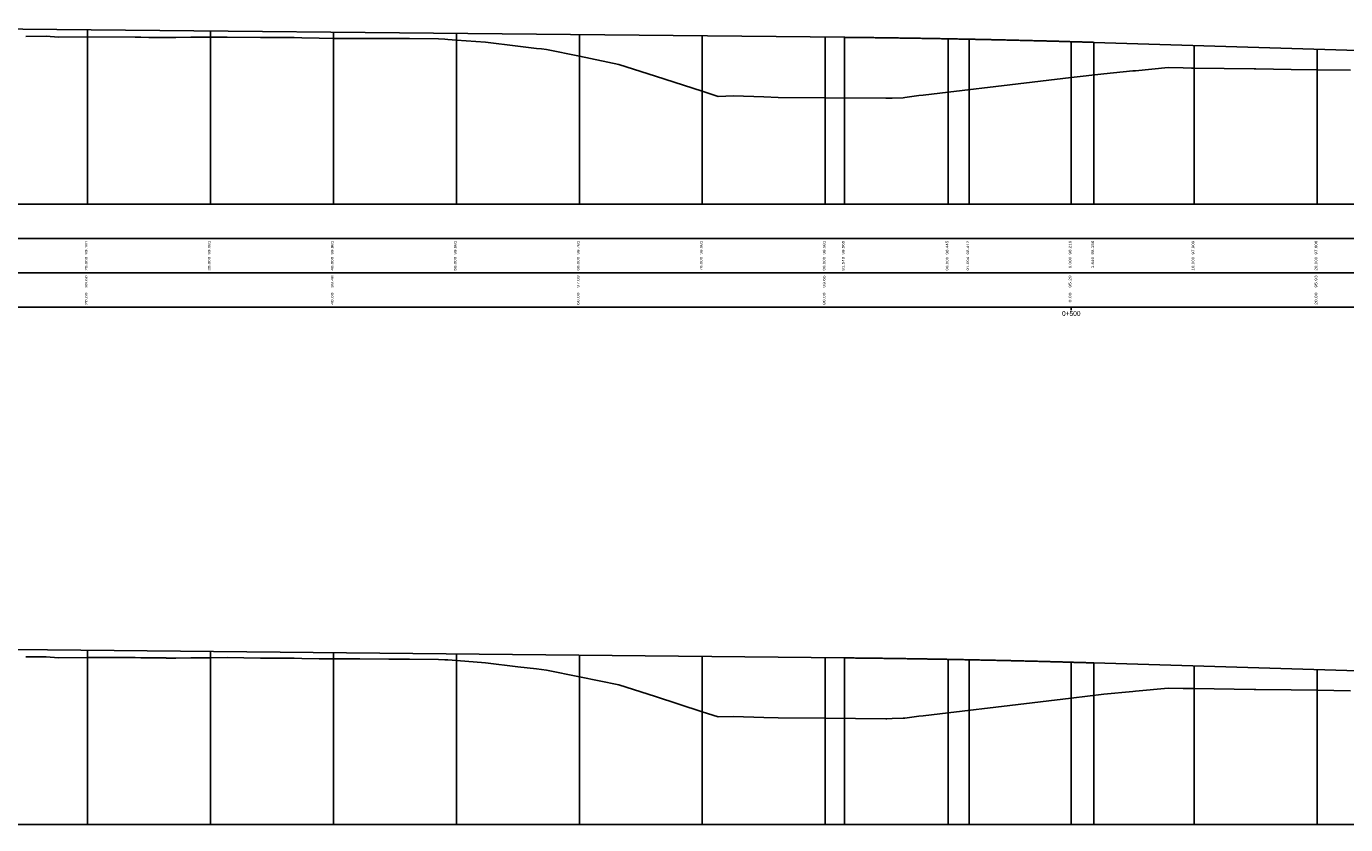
# Model space of a CAD drawing. Header units: metres. Extents: x 3458045 to 3462392, y 5482308 to 5484762.
# Tile 327 of 458: x 3460418 to 3460525, y 5484230 to 5484295. Entities that reach past the tile are written whole.
import ezdxf
from ezdxf.enums import TextEntityAlignment as Align

# ---------------------------------------------------------------- set-up
doc = ezdxf.new("R2010")
doc.units = ezdxf.units.M
doc.layers.get('0').update_dxf_attribs({"linetype": 'CONTINUOUS'})
doc.styles.add('TS001', font='Card001.shx', dxfattribs={"height": 0.2})

msp = doc.modelspace()

# ---------------------------------------------------------------- linework, layer by layer
for p, q in [((3460423.0579, 5484294.6185), (3460423.0579, 5484280.4377)), ((3460433.0579, 5484294.5185), (3460433.0579, 5484280.4377)), ((3460443.0579, 5484294.4185), (3460443.0579, 5484280.4377)), ((3460453.0579, 5484294.3185), (3460453.0579, 5484280.4377)), ((3460463.0579, 5484294.2185), (3460463.0579, 5484280.4377)), ((3460473.0579, 5484294.1185), (3460473.0579, 5484280.4377)), ((3460483.0579, 5484294.0185), (3460483.0579, 5484280.4377)), ((3460484.607, 5484294.003), (3460484.607, 5484280.4377)), ((3460493.0579, 5484293.8828), (3460493.0579, 5484280.4377)), ((3460494.7523, 5484293.8501), (3460494.7523, 5484280.4377)), ((3460503.0579, 5484293.6481), (3460503.0579, 5484280.4377)), ((3460504.8977, 5484293.594), (3460504.8977, 5484280.4377)), ((3460513.0579, 5484293.3467), (3460513.0579, 5484280.4377)), ((3460523.0579, 5484293.0435), (3460523.0579, 5484280.4377)), ((3460423.0579, 5484244.1332), (3460423.0579, 5484229.9525)), ((3460433.0579, 5484244.0332), (3460433.0579, 5484229.9525)), ((3460443.0579, 5484243.9332), (3460443.0579, 5484229.9525)), ((3460453.0579, 5484243.8332), (3460453.0579, 5484229.9525)), ((3460463.0579, 5484243.7332), (3460463.0579, 5484229.9525)), ((3460473.0579, 5484243.6332), (3460473.0579, 5484229.9525)), ((3460483.0579, 5484243.5332), (3460483.0579, 5484229.9525)), ((3460484.607, 5484243.5177), (3460484.607, 5484229.9525)), ((3460493.0579, 5484243.3975), (3460493.0579, 5484229.9525)), ((3460494.7523, 5484243.3648), (3460494.7523, 5484229.9525)), ((3460503.0579, 5484243.1628), (3460503.0579, 5484229.9525)), ((3460504.8977, 5484243.1087), (3460504.8977, 5484229.9525)), ((3460513.0579, 5484242.8614), (3460513.0579, 5484229.9525)), ((3460523.0579, 5484242.5582), (3460523.0579, 5484229.9525))]:
    msp.add_line(p, q)
at = {"color": 2}
for p, q in [((3459994.0579, 5484280.4377), (3460844.0579, 5484280.4377)), ((3460844.0579, 5484280.4377), (3459994.0579, 5484280.4377)), ((3459994.0579, 5484277.6377), (3460844.0579, 5484277.6377)), ((3460844.0579, 5484277.6377), (3459994.0579, 5484277.6377)), ((3459994.0579, 5484274.8377), (3460844.0579, 5484274.8377)), ((3460844.0579, 5484274.8377), (3459994.0579, 5484274.8377)), ((3459994.0579, 5484272.0377), (3460844.0579, 5484272.0377)), ((3460503.0579, 5484272.0377), (3460503.0579, 5484271.8177)), ((3459994.0579, 5484229.9525), (3460844.0579, 5484229.9525)), ((3460844.0579, 5484229.9525), (3459994.0579, 5484229.9525))]:
    msp.add_line(p, q, dxfattribs=at)
at = {"color": 18, "true_color": 0x000000, "flags": 128}
msp.add_lwpolyline([(3460395.4997, 5484294.8941), (3460484.607, 5484294.003), (3460484.707, 5484294.002), (3460484.807, 5484294.001), (3460484.907, 5484294), (3460485.007, 5484293.9989), (3460485.107, 5484293.9979), (3460485.207, 5484293.9968), (3460485.307, 5484293.9958), (3460485.407, 5484293.9947), (3460485.507, 5484293.9936), (3460485.607, 5484293.9925), (3460485.707, 5484293.9914), (3460485.807, 5484293.9903), (3460485.907, 5484293.9892), (3460486.007, 5484293.988), (3460486.107, 5484293.9869), (3460486.207, 5484293.9857), (3460486.307, 5484293.9846), (3460486.407, 5484293.9834), (3460486.507, 5484293.9822), (3460486.607, 5484293.981), (3460486.707, 5484293.9798), (3460486.807, 5484293.9786), (3460486.907, 5484293.9774), (3460487.007, 5484293.9761), (3460487.107, 5484293.9749), (3460487.207, 5484293.9736), (3460487.307, 5484293.9724), (3460487.407, 5484293.9711), (3460487.507, 5484293.9698), (3460487.607, 5484293.9685), (3460487.707, 5484293.9672), (3460487.807, 5484293.9659), (3460487.907, 5484293.9646), (3460488.007, 5484293.9632), (3460488.107, 5484293.9619), (3460488.207, 5484293.9605), (3460488.307, 5484293.9592), (3460488.407, 5484293.9578), (3460488.507, 5484293.9564), (3460488.607, 5484293.955), (3460488.707, 5484293.9536), (3460488.807, 5484293.9522), (3460488.907, 5484293.9508), (3460489.007, 5484293.9493), (3460489.107, 5484293.9479), (3460489.207, 5484293.9464), (3460489.307, 5484293.945), (3460489.407, 5484293.9435), (3460489.507, 5484293.942), (3460489.607, 5484293.9405), (3460489.707, 5484293.939), (3460489.807, 5484293.9375), (3460489.907, 5484293.936), (3460490.007, 5484293.9344), (3460490.107, 5484293.9329), (3460490.207, 5484293.9313), (3460490.307, 5484293.9298), (3460490.407, 5484293.9282), (3460490.507, 5484293.9266), (3460490.607, 5484293.925), (3460490.707, 5484293.9234), (3460490.807, 5484293.9218), (3460490.907, 5484293.9202), (3460491.007, 5484293.9185), (3460491.107, 5484293.9169), (3460491.207, 5484293.9152), (3460491.307, 5484293.9136), (3460491.407, 5484293.9119), (3460491.507, 5484293.9102), (3460491.607, 5484293.9085), (3460491.707, 5484293.9068), (3460491.807, 5484293.9051), (3460491.907, 5484293.9034), (3460492.007, 5484293.9016), (3460492.107, 5484293.8999), (3460492.207, 5484293.8981), (3460492.307, 5484293.8964), (3460492.407, 5484293.8946), (3460492.507, 5484293.8928), (3460492.607, 5484293.891), (3460492.707, 5484293.8892), (3460492.807, 5484293.8874), (3460492.907, 5484293.8855), (3460493.007, 5484293.8837), (3460493.107, 5484293.8819), (3460493.207, 5484293.88), (3460493.307, 5484293.8781), (3460493.407, 5484293.8763), (3460493.507, 5484293.8744), (3460493.607, 5484293.8725), (3460493.707, 5484293.8706), (3460493.807, 5484293.8687), (3460493.907, 5484293.8667), (3460494.007, 5484293.8648), (3460494.107, 5484293.8629), (3460494.207, 5484293.8609), (3460494.307, 5484293.8589), (3460494.407, 5484293.857), (3460494.507, 5484293.855), (3460494.607, 5484293.853), (3460494.707, 5484293.851), (3460494.807, 5484293.849), (3460494.907, 5484293.8469), (3460495.007, 5484293.8449), (3460495.107, 5484293.8428), (3460495.207, 5484293.8408), (3460495.307, 5484293.8387), (3460495.407, 5484293.8366), (3460495.507, 5484293.8346), (3460495.607, 5484293.8325), (3460495.707, 5484293.8304), (3460495.807, 5484293.8282), (3460495.907, 5484293.8261), (3460496.007, 5484293.824), (3460496.107, 5484293.8218), (3460496.207, 5484293.8197), (3460496.307, 5484293.8175), (3460496.407, 5484293.8153), (3460496.507, 5484293.8131), (3460496.607, 5484293.8109), (3460496.707, 5484293.8087), (3460496.807, 5484293.8065), (3460496.907, 5484293.8043), (3460497.007, 5484293.8021), (3460497.107, 5484293.7998), (3460497.207, 5484293.7976), (3460497.307, 5484293.7953), (3460497.407, 5484293.793), (3460497.507, 5484293.7907), (3460497.607, 5484293.7884), (3460497.707, 5484293.7861), (3460497.807, 5484293.7838), (3460497.907, 5484293.7815), (3460498.007, 5484293.7791), (3460498.107, 5484293.7768), (3460498.207, 5484293.7744), (3460498.307, 5484293.7721), (3460498.407, 5484293.7697), (3460498.507, 5484293.7673), (3460498.607, 5484293.7649), (3460498.707, 5484293.7625), (3460498.807, 5484293.7601), (3460498.907, 5484293.7577), (3460499.007, 5484293.7552), (3460499.107, 5484293.7528), (3460499.207, 5484293.7503), (3460499.307, 5484293.7479), (3460499.407, 5484293.7454), (3460499.507, 5484293.7429), (3460499.607, 5484293.7404), (3460499.707, 5484293.7379), (3460499.807, 5484293.7354), (3460499.907, 5484293.7329), (3460500.007, 5484293.7303), (3460500.107, 5484293.7278), (3460500.207, 5484293.7252), (3460500.307, 5484293.7226), (3460500.407, 5484293.7201), (3460500.507, 5484293.7175), (3460500.607, 5484293.7149), (3460500.707, 5484293.7123), (3460500.807, 5484293.7097), (3460500.907, 5484293.707), (3460501.007, 5484293.7044), (3460501.107, 5484293.7018), (3460501.207, 5484293.6991), (3460501.307, 5484293.6964), (3460501.407, 5484293.6937), (3460501.507, 5484293.6911), (3460501.607, 5484293.6884), (3460501.707, 5484293.6857), (3460501.807, 5484293.6829), (3460501.907, 5484293.6802), (3460502.007, 5484293.6775), (3460502.107, 5484293.6747), (3460502.207, 5484293.672), (3460502.307, 5484293.6692), (3460502.407, 5484293.6664), (3460502.507, 5484293.6636), (3460502.607, 5484293.6608), (3460502.707, 5484293.658), (3460502.807, 5484293.6552), (3460502.907, 5484293.6524), (3460503.007, 5484293.6496), (3460503.107, 5484293.6467), (3460503.207, 5484293.6439), (3460503.307, 5484293.641), (3460503.407, 5484293.6381), (3460503.507, 5484293.6352), (3460503.607, 5484293.6323), (3460503.707, 5484293.6294), (3460503.807, 5484293.6265), (3460503.907, 5484293.6236), (3460504.007, 5484293.6206), (3460504.107, 5484293.6177), (3460504.207, 5484293.6147), (3460504.307, 5484293.6118), (3460504.407, 5484293.6088), (3460504.507, 5484293.6058), (3460504.607, 5484293.6028), (3460504.707, 5484293.5998), (3460504.807, 5484293.5968), (3460504.8977, 5484293.594), (3460705.3078, 5484287.5189)], dxfattribs=at)
at = {"color": 39, "flags": 128}
for points in [[(3460418.0579, 5484294.0799), (3460419.7096, 5484294.0893), (3460420.6977, 5484294.0132), (3460423.0517, 5484294.0328), (3460423.0579, 5484294.0328), (3460426.9497, 5484294.0287), (3460427.3865, 5484294.0035), (3460428.0579, 5484294.001), (3460429.4234, 5484293.9959), (3460429.4804, 5484293.9912), (3460429.5374, 5484293.9872), (3460430.2485, 5484293.9835), (3460431.474, 5484294.0142), (3460432.4264, 5484294.0114), (3460433.0579, 5484294.0158), (3460434.4103, 5484294.0252), (3460437.1168, 5484293.9875), (3460438.0579, 5484293.9862), (3460439.8644, 5484293.9835), (3460440.4886, 5484293.9661), (3460441.9097, 5484293.9228), (3460443.0579, 5484293.9209), (3460444.2944, 5484293.9188), (3460445.1978, 5484293.9128), (3460447.5551, 5484293.9062), (3460448.0579, 5484293.9026), (3460449.2579, 5484293.894), (3460451.5938, 5484293.8828), (3460452.1092, 5484293.8577), (3460452.3575, 5484293.8334), (3460453.0579, 5484293.7817), (3460455.4266, 5484293.607), (3460458.0579, 5484293.2866), (3460459.5666, 5484293.1029), (3460459.9932, 5484293.0542), (3460460.3811, 5484293.0173), (3460463.0579, 5484292.4654), (3460466.2642, 5484291.8043), (3460468.0579, 5484291.2299), (3460469.2465, 5484290.8493), (3460473.0579, 5484289.61), (3460474.3373, 5484289.194), (3460475.5827, 5484289.2387), (3460478.0579, 5484289.1554), (3460479.2344, 5484289.1158), (3460483.0579, 5484289.0878), (3460487.9798, 5484289.0516), (3460488.0579, 5484289.0537), (3460488.5009, 5484289.0656), (3460489.3761, 5484289.0917), (3460489.5325, 5484289.0963), (3460490.6573, 5484289.275), (3460491.0067, 5484289.2984), (3460491.6873, 5484289.3695), (3460493.0579, 5484289.5334), (3460498.0579, 5484290.1314), (3460503.0579, 5484290.7294), (3460505.6957, 5484291.0449), (3460508.0579, 5484291.265), (3460508.2694, 5484291.2847), (3460510.9333, 5484291.5404), (3460512.1683, 5484291.5184), (3460512.836, 5484291.5058), (3460513.0579, 5484291.5029), (3460517.9214, 5484291.4382), (3460518.0579, 5484291.4363), (3460520.942, 5484291.3969), (3460523.0579, 5484291.3682), (3460525.765, 5484291.3314)], [(3460418.0579, 5484243.5946), (3460419.7096, 5484243.604), (3460420.6977, 5484243.528), (3460423.0517, 5484243.5475), (3460423.0579, 5484243.5475), (3460426.9497, 5484243.5434), (3460427.3865, 5484243.5182), (3460428.0579, 5484243.5157), (3460429.4234, 5484243.5106), (3460429.4804, 5484243.5059), (3460429.5374, 5484243.5019), (3460430.2485, 5484243.4982), (3460431.474, 5484243.529), (3460432.4264, 5484243.5261), (3460433.0579, 5484243.5305), (3460434.4103, 5484243.5399), (3460437.1168, 5484243.5023), (3460438.0579, 5484243.5009), (3460439.8644, 5484243.4982), (3460440.4886, 5484243.4808), (3460441.9097, 5484243.4375), (3460443.0579, 5484243.4356), (3460444.2944, 5484243.4335), (3460445.1978, 5484243.4276), (3460447.5551, 5484243.4209), (3460448.0579, 5484243.4173), (3460449.2579, 5484243.4087), (3460451.5938, 5484243.3975), (3460452.1092, 5484243.3724), (3460452.3575, 5484243.3481), (3460453.0579, 5484243.2964), (3460455.4266, 5484243.1217), (3460458.0579, 5484242.8013), (3460459.5666, 5484242.6176), (3460459.9932, 5484242.5689), (3460460.3811, 5484242.532), (3460463.0579, 5484241.9801), (3460466.2642, 5484241.319), (3460468.0579, 5484240.7446), (3460469.2465, 5484240.364), (3460473.0579, 5484239.1247), (3460474.3373, 5484238.7087), (3460475.5827, 5484238.7534), (3460478.0579, 5484238.6701), (3460479.2344, 5484238.6306), (3460483.0579, 5484238.6025), (3460487.9798, 5484238.5664), (3460488.0579, 5484238.5684), (3460488.5009, 5484238.5803), (3460489.3761, 5484238.6065), (3460489.5325, 5484238.6111), (3460490.6573, 5484238.7898), (3460491.0067, 5484238.8131), (3460491.6873, 5484238.8842), (3460493.0579, 5484239.0481), (3460498.0579, 5484239.6461), (3460503.0579, 5484240.2441), (3460505.6957, 5484240.5596), (3460508.0579, 5484240.7797), (3460508.2694, 5484240.7994), (3460510.9333, 5484241.0551), (3460512.1683, 5484241.0331), (3460512.836, 5484241.0205), (3460513.0579, 5484241.0176), (3460517.9214, 5484240.9529), (3460518.0579, 5484240.951), (3460520.942, 5484240.9116), (3460523.0579, 5484240.8829), (3460525.765, 5484240.8461)]]:
    msp.add_lwpolyline(points, dxfattribs=at)
at = {"color": 1, "flags": 128}
msp.add_lwpolyline([(3460395.4997, 5484244.4088), (3460484.607, 5484243.5177), (3460484.707, 5484243.5167), (3460484.807, 5484243.5157), (3460484.907, 5484243.5147), (3460485.007, 5484243.5137), (3460485.107, 5484243.5126), (3460485.207, 5484243.5116), (3460485.307, 5484243.5105), (3460485.407, 5484243.5094), (3460485.507, 5484243.5083), (3460485.607, 5484243.5072), (3460485.707, 5484243.5061), (3460485.807, 5484243.505), (3460485.907, 5484243.5039), (3460486.007, 5484243.5028), (3460486.107, 5484243.5016), (3460486.207, 5484243.5005), (3460486.307, 5484243.4993), (3460486.407, 5484243.4981), (3460486.507, 5484243.4969), (3460486.607, 5484243.4957), (3460486.707, 5484243.4945), (3460486.807, 5484243.4933), (3460486.907, 5484243.4921), (3460487.007, 5484243.4909), (3460487.107, 5484243.4896), (3460487.207, 5484243.4884), (3460487.307, 5484243.4871), (3460487.407, 5484243.4858), (3460487.507, 5484243.4845), (3460487.607, 5484243.4832), (3460487.707, 5484243.4819), (3460487.807, 5484243.4806), (3460487.907, 5484243.4793), (3460488.007, 5484243.478), (3460488.107, 5484243.4766), (3460488.207, 5484243.4753), (3460488.307, 5484243.4739), (3460488.407, 5484243.4725), (3460488.507, 5484243.4711), (3460488.607, 5484243.4697), (3460488.707, 5484243.4683), (3460488.807, 5484243.4669), (3460488.907, 5484243.4655), (3460489.007, 5484243.4641), (3460489.107, 5484243.4626), (3460489.207, 5484243.4612), (3460489.307, 5484243.4597), (3460489.407, 5484243.4582), (3460489.507, 5484243.4567), (3460489.607, 5484243.4552), (3460489.707, 5484243.4537), (3460489.807, 5484243.4522), (3460489.907, 5484243.4507), (3460490.007, 5484243.4491), (3460490.107, 5484243.4476), (3460490.207, 5484243.446), (3460490.307, 5484243.4445), (3460490.407, 5484243.4429), (3460490.507, 5484243.4413), (3460490.607, 5484243.4397), (3460490.707, 5484243.4381), (3460490.807, 5484243.4365), (3460490.907, 5484243.4349), (3460491.007, 5484243.4332), (3460491.107, 5484243.4316), (3460491.207, 5484243.4299), (3460491.307, 5484243.4283), (3460491.407, 5484243.4266), (3460491.507, 5484243.4249), (3460491.607, 5484243.4232), (3460491.707, 5484243.4215), (3460491.807, 5484243.4198), (3460491.907, 5484243.4181), (3460492.007, 5484243.4163), (3460492.107, 5484243.4146), (3460492.207, 5484243.4128), (3460492.307, 5484243.4111), (3460492.407, 5484243.4093), (3460492.507, 5484243.4075), (3460492.607, 5484243.4057), (3460492.707, 5484243.4039), (3460492.807, 5484243.4021), (3460492.907, 5484243.4003), (3460493.007, 5484243.3984), (3460493.107, 5484243.3966), (3460493.207, 5484243.3947), (3460493.307, 5484243.3929), (3460493.407, 5484243.391), (3460493.507, 5484243.3891), (3460493.607, 5484243.3872), (3460493.707, 5484243.3853), (3460493.807, 5484243.3834), (3460493.907, 5484243.3815), (3460494.007, 5484243.3795), (3460494.107, 5484243.3776), (3460494.207, 5484243.3756), (3460494.307, 5484243.3736), (3460494.407, 5484243.3717), (3460494.507, 5484243.3697), (3460494.607, 5484243.3677), (3460494.707, 5484243.3657), (3460494.807, 5484243.3637), (3460494.907, 5484243.3616), (3460495.007, 5484243.3596), (3460495.107, 5484243.3576), (3460495.207, 5484243.3555), (3460495.307, 5484243.3534), (3460495.407, 5484243.3514), (3460495.507, 5484243.3493), (3460495.607, 5484243.3472), (3460495.707, 5484243.3451), (3460495.807, 5484243.343), (3460495.907, 5484243.3408), (3460496.007, 5484243.3387), (3460496.107, 5484243.3365), (3460496.207, 5484243.3344), (3460496.307, 5484243.3322), (3460496.407, 5484243.33), (3460496.507, 5484243.3279), (3460496.607, 5484243.3257), (3460496.707, 5484243.3235), (3460496.807, 5484243.3212), (3460496.907, 5484243.319), (3460497.007, 5484243.3168), (3460497.107, 5484243.3145), (3460497.207, 5484243.3123), (3460497.307, 5484243.31), (3460497.407, 5484243.3077), (3460497.507, 5484243.3054), (3460497.607, 5484243.3031), (3460497.707, 5484243.3008), (3460497.807, 5484243.2985), (3460497.907, 5484243.2962), (3460498.007, 5484243.2939), (3460498.107, 5484243.2915), (3460498.207, 5484243.2892), (3460498.307, 5484243.2868), (3460498.407, 5484243.2844), (3460498.507, 5484243.282), (3460498.607, 5484243.2796), (3460498.707, 5484243.2772), (3460498.807, 5484243.2748), (3460498.907, 5484243.2724), (3460499.007, 5484243.2699), (3460499.107, 5484243.2675), (3460499.207, 5484243.265), (3460499.307, 5484243.2626), (3460499.407, 5484243.2601), (3460499.507, 5484243.2576), (3460499.607, 5484243.2551), (3460499.707, 5484243.2526), (3460499.807, 5484243.2501), (3460499.907, 5484243.2476), (3460500.007, 5484243.245), (3460500.107, 5484243.2425), (3460500.207, 5484243.2399), (3460500.307, 5484243.2374), (3460500.407, 5484243.2348), (3460500.507, 5484243.2322), (3460500.607, 5484243.2296), (3460500.707, 5484243.227), (3460500.807, 5484243.2244), (3460500.907, 5484243.2217), (3460501.007, 5484243.2191), (3460501.107, 5484243.2165), (3460501.207, 5484243.2138), (3460501.307, 5484243.2111), (3460501.407, 5484243.2085), (3460501.507, 5484243.2058), (3460501.607, 5484243.2031), (3460501.707, 5484243.2004), (3460501.807, 5484243.1977), (3460501.907, 5484243.1949), (3460502.007, 5484243.1922), (3460502.107, 5484243.1894), (3460502.207, 5484243.1867), (3460502.307, 5484243.1839), (3460502.407, 5484243.1811), (3460502.507, 5484243.1784), (3460502.607, 5484243.1756), (3460502.707, 5484243.1728), (3460502.807, 5484243.1699), (3460502.907, 5484243.1671), (3460503.007, 5484243.1643), (3460503.107, 5484243.1614), (3460503.207, 5484243.1586), (3460503.307, 5484243.1557), (3460503.407, 5484243.1528), (3460503.507, 5484243.1499), (3460503.607, 5484243.147), (3460503.707, 5484243.1441), (3460503.807, 5484243.1412), (3460503.907, 5484243.1383), (3460504.007, 5484243.1354), (3460504.107, 5484243.1324), (3460504.207, 5484243.1294), (3460504.307, 5484243.1265), (3460504.407, 5484243.1235), (3460504.507, 5484243.1205), (3460504.607, 5484243.1175), (3460504.707, 5484243.1145), (3460504.807, 5484243.1115), (3460504.8977, 5484243.1087), (3460705.3078, 5484237.0336)], dxfattribs=at)

# ---------------------------------------------------------------- texts
at = {"style": 'TS001'}
for s, width, p, p2 in [('99.181', 2.031628, (3460423.0579, 5484276.3311), (3460423.0579, 5484277.4511)), ('99.081', 1.874678, (3460433.0579, 5484276.3311), (3460433.0579, 5484277.4511)), ('98.981', 1.907424, (3460443.0579, 5484276.3311), (3460443.0579, 5484277.4511)), ('98.881', 1.890909, (3460453.0579, 5484276.3311), (3460453.0579, 5484277.4511)), ('98.781', 1.812448, (3460463.0579, 5484276.3311), (3460463.0579, 5484277.4511)), ('98.681', 1.890909, (3460473.0579, 5484276.3311), (3460473.0579, 5484277.4511)), ('98.581', 1.874678, (3460483.0579, 5484276.3311), (3460483.0579, 5484277.4511)), ('98.565', 1.754217, (3460484.607, 5484276.3311), (3460484.607, 5484277.4511)), ('98.445', 1.673563, (3460493.0579, 5484276.3311), (3460493.0579, 5484277.4511)), ('98.412', 1.827615, (3460494.7523, 5484276.3311), (3460494.7523, 5484277.4511)), ('98.210', 1.843038, (3460503.0579, 5484276.3311), (3460503.0579, 5484277.4511)), ('98.156', 1.882759, (3460504.8977, 5484276.3311), (3460504.8977, 5484277.4511)), ('97.909', 1.712941, (3460513.0579, 5484276.3311), (3460513.0579, 5484277.4511)), ('97.606', 1.693023, (3460523.0579, 5484276.3311), (3460523.0579, 5484277.4511)), ('20.000', 1.648302, (3460423.0579, 5484275.0244), (3460423.0579, 5484276.1444)), ('30.000', 1.68, (3460433.0579, 5484275.0244), (3460433.0579, 5484276.1444)), ('40.000', 1.623792, (3460443.0579, 5484275.0244), (3460443.0579, 5484276.1444)), ('50.000', 1.654545, (3460453.0579, 5484275.0244), (3460453.0579, 5484276.1444)), ('60.000', 1.667176, (3460463.0579, 5484275.0244), (3460463.0579, 5484276.1444)), ('70.000', 1.605882, (3460473.0579, 5484275.0244), (3460473.0579, 5484276.1444)), ('80.000', 1.667176, (3460483.0579, 5484275.0244), (3460483.0579, 5484276.1444)), ('81.549', 1.82, (3460484.607, 5484275.0244), (3460484.607, 5484276.1444)), ('90.000', 1.68, (3460493.0579, 5484275.0244), (3460493.0579, 5484276.1444)), ('91.694', 1.858723, (3460494.7523, 5484275.0244), (3460494.7523, 5484276.1444)), ('0.000', 1.685185, (3460503.0579, 5484275.2111), (3460503.0579, 5484276.1444)), ('1.840', 1.847716, (3460504.8977, 5484275.2111), (3460504.8977, 5484276.1444)), ('10.000', 1.76129, (3460513.0579, 5484275.0244), (3460513.0579, 5484276.1444)), ('20.000', 1.648302, (3460523.0579, 5484275.0244), (3460523.0579, 5484276.1444)), ('98.60', 1.930693, (3460423.0579, 5484273.6377), (3460423.0579, 5484274.6377)), ('98.48', 1.902439, (3460443.0579, 5484273.6377), (3460443.0579, 5484274.6377)), ('97.03', 1.848341, (3460463.0579, 5484273.6377), (3460463.0579, 5484274.6377)), ('93.65', 1.959799, (3460483.0579, 5484273.6377), (3460483.0579, 5484274.6377)), ('95.29', 1.930693, (3460503.0579, 5484273.6377), (3460503.0579, 5484274.6377)), ('95.93', 1.979695, (3460523.0579, 5484273.6377), (3460523.0579, 5484274.6377)), ('20.00', 1.813953, (3460423.0579, 5484272.2377), (3460423.0579, 5484273.2377)), ('40.00', 1.780822, (3460443.0579, 5484272.2377), (3460443.0579, 5484273.2377)), ('60.00', 1.839623, (3460463.0579, 5484272.2377), (3460463.0579, 5484273.2377)), ('80.00', 1.839623, (3460483.0579, 5484272.2377), (3460483.0579, 5484273.2377)), ('0.00', 1.879518, (3460503.0579, 5484272.4377), (3460503.0579, 5484273.2377)), ('20.00', 1.813953, (3460523.0579, 5484272.2377), (3460523.0579, 5484273.2377))]:
    msp.add_text(s, height=0.2, rotation=90, dxfattribs=dict(at, width=width)).set_placement(p, p2, align=Align.FIT)
at = {"color": 2, "style": 'TS001', "width": 1.239407}
msp.add_text('0+500', height=0.4, dxfattribs=at).set_placement((3460502.3079, 5484271.3377), (3460503.8079, 5484271.3377), align=Align.FIT)

doc.saveas('drawing.dxf')
